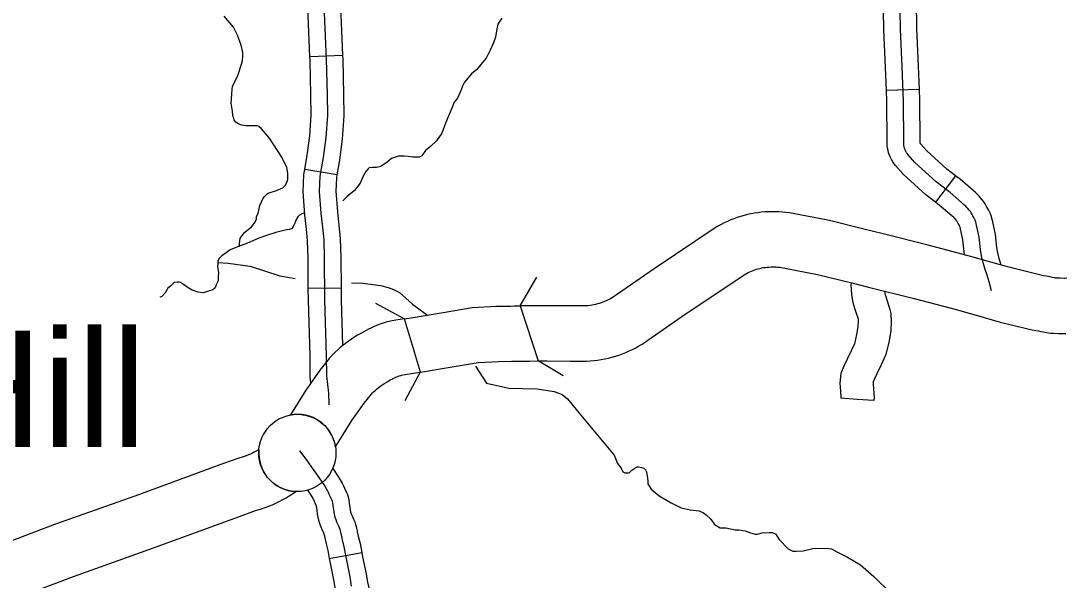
# Model space of a CAD drawing. Extents: x 1720274 to 1751788, y 372074 to 391887.
# Drawn here: x 1730713 to 1731462, y 376192 to 376592 of the extents above; entities that cross this region are included whole.
import ezdxf

# ---------------------------------------------------------------- set-up
doc = ezdxf.new("R2010")
doc.units = 0
for name, color, linetype in [('Level 10', 7, 'Continuous'), ('Level 24', 7, 'Continuous'), ('Level 32', 7, 'Continuous'), ('Level 35', 7, 'Continuous'), ('Level 37', 7, 'Continuous'), ('Level 46', 7, 'Continuous')]:
    doc.layers.add(name, color=color, linetype=linetype)

msp = doc.modelspace()

# ---------------------------------------------------------------- linework, layer by layer
at = {"layer": 'Level 10'}
for p, q in [((1731071.16, 376388), (1731083.97, 376348.59)), ((1730999.75, 376340.62), (1730988.32, 376378.79))]:
    msp.add_line(p, q, dxfattribs=at)
for points in [[(1731330.27, 376439.86), (1731318.41, 376442.83), (1731292.71, 376449.21), (1731266.52, 376454.23), (1731264.05, 376454.63), (1731261.55, 376454.96), (1731259.04, 376455.21), (1731256.52, 376455.38), (1731253.99, 376455.47), (1731251.47, 376455.48), (1731248.95, 376455.41), (1731246.43, 376455.26), (1731243.91, 376455.04), (1731241.41, 376454.73), (1731238.91, 376454.35), (1731236.43, 376453.89), (1731233.96, 376453.35), (1731231.51, 376452.74), (1731229.08, 376452.05), (1731226.68, 376451.28), (1731224.3, 376450.44), (1731221.95, 376449.53), (1731219.62, 376448.54), (1731217.33, 376447.48), (1731215.08, 376446.35), (1731212.32, 376444.85), (1731167.16, 376414.66), (1731140.17, 376395.97), (1731138.8, 376395.03), (1731137.66, 376394.29), (1731136.49, 376393.59), (1731135.31, 376392.93), (1731134.1, 376392.31), (1731132.87, 376391.73), (1731131.62, 376391.19), (1731130.36, 376390.69), (1731129.09, 376390.23), (1731127.8, 376389.81), (1731126.49, 376389.43), (1731125.18, 376389.09), (1731123.85, 376388.8), (1731122.52, 376388.55), (1731121.18, 376388.34), (1731119.83, 376388.18), (1731118.48, 376388.06), (1731117.12, 376387.98), (1731115.69, 376387.95), (1731107.12, 376387.95), (1731090.42, 376388.14), (1731077.64, 376388.03), (1731071.16, 376388)], [(1731414.23, 376417.74), (1731394.77, 376423.22), (1731363.37, 376431.56), (1731330.27, 376439.86)], [(1731083.97, 376348.59), (1731090.37, 376348.64), (1731106.89, 376348.45), (1731116.16, 376348.45), (1731118.72, 376348.51), (1731121.34, 376348.66), (1731123.96, 376348.89), (1731126.57, 376349.21), (1731129.17, 376349.61), (1731131.75, 376350.09), (1731134.32, 376350.66), (1731136.87, 376351.31), (1731139.39, 376352.04), (1731141.89, 376352.85), (1731144.37, 376353.75), (1731146.81, 376354.72), (1731149.22, 376355.77), (1731151.6, 376356.89), (1731153.93, 376358.1), (1731156.23, 376359.37), (1731158.49, 376360.72), (1731160.7, 376362.15), (1731162.62, 376363.47), (1731189.39, 376382.01), (1731232.74, 376410.99), (1731233.33, 376411.31), (1731234.49, 376411.89), (1731235.66, 376412.43), (1731236.84, 376412.94), (1731238.04, 376413.41), (1731239.26, 376413.83), (1731240.49, 376414.23), (1731241.73, 376414.58), (1731242.98, 376414.89), (1731244.23, 376415.17), (1731245.5, 376415.4), (1731246.78, 376415.6), (1731248.05, 376415.75), (1731249.34, 376415.87), (1731250.62, 376415.94), (1731251.91, 376415.98), (1731253.2, 376415.97), (1731254.49, 376415.92), (1731255.77, 376415.84), (1731257.05, 376415.71), (1731258.33, 376415.54), (1731259.63, 376415.33), (1731284.23, 376410.62), (1731308.85, 376404.5), (1731320.66, 376401.54)], [(1731462.88, 376407.79), (1731461.26, 376407.72), (1731460.79, 376407.72), (1731458.09, 376407.82), (1731457.13, 376407.78), (1731455.9, 376407.85), (1731455, 376407.92), (1731454.35, 376408), (1731453.75, 376408.11), (1731452.31, 376408.43), (1731450.54, 376408.78), (1731448.23, 376409.28), (1731446.07, 376409.65), (1731424.99, 376414.71), (1731414.23, 376417.74)], [(1731320.66, 376401.54), (1731353.5, 376393.31), (1731384.35, 376385.11), (1731403.54, 376379.72)], [(1730988.32, 376378.79), (1730992.98, 376379.54), (1731015.9, 376383.37), (1731036.78, 376386.81), (1731054.19, 376387.78), (1731064.27, 376387.94)], [(1731064.27, 376387.94), (1731066.73, 376387.98), (1731071.16, 376388)], [(1730988.32, 376378.79), (1730982.14, 376377.81), (1730978.19, 376377.11), (1730975.27, 376376.41), (1730971.39, 376375.25), (1730968.63, 376374.14), (1730966.06, 376373.09), (1730964.17, 376372.18), (1730962.43, 376371.35), (1730960.73, 376370.47), (1730958.62, 376369.32), (1730956.57, 376368.12), (1730954.56, 376366.98), (1730952.8, 376365.94), (1730950.24, 376364.29), (1730947.84, 376362.62), (1730945.99, 376361.17), (1730944.44, 376359.92), (1730942.25, 376358.15), (1730940.71, 376356.71), (1730938.42, 376354.7), (1730936.33, 376352.51), (1730934.39, 376350.35), (1730927.71, 376342), (1730918.28, 376328.65)], [(1731403.54, 376379.72), (1731415.02, 376376.48), (1731438.04, 376370.96), (1731440.64, 376370.5), (1731442.58, 376370.08), (1731444.23, 376369.76), (1731445.79, 376369.42), (1731448.27, 376368.95), (1731451.04, 376368.61), (1731453.31, 376368.43), (1731456.83, 376368.24), (1731458.12, 376368.29), (1731460.09, 376368.22), (1731462.12, 376368.22)], [(1731064.91, 376348.45), (1731067.15, 376348.48), (1731077.91, 376348.53), (1731083.97, 376348.59)], [(1730999.75, 376340.62), (1731022.37, 376344.4), (1731041.1, 376347.49), (1731055.6, 376348.29), (1731064.91, 376348.45)], [(1730950.55, 376305.87), (1730959.29, 376318.25), (1730964.54, 376324.8), (1730965.31, 376325.67), (1730965.77, 376326.15), (1730967.26, 376327.45), (1730968.2, 376328.34), (1730969.22, 376329.16), (1730970.56, 376330.24), (1730971.33, 376330.84), (1730972.26, 376331.49), (1730973.56, 376332.33), (1730974.26, 376332.75), (1730976.27, 376333.88), (1730978.12, 376334.96), (1730979.28, 376335.6), (1730980, 376335.97), (1730981.22, 376336.55), (1730982.07, 376336.96), (1730983.46, 376337.52), (1730984.47, 376337.93), (1730985.57, 376338.26), (1730986.24, 376338.42), (1730988.65, 376338.85), (1730999.35, 376340.55), (1730999.75, 376340.62)], [(1730918.28, 376328.65), (1730917.64, 376327.69), (1730906.6, 376309.93)], [(1730938.87, 376287.03), (1730950.55, 376305.87)], [(1730884, 376285.03), (1730883.46, 376284.71), (1730882.1, 376283.94), (1730880.71, 376283.21), (1730879.31, 376282.52), (1730877.88, 376281.87), (1730876.44, 376281.27), (1730874.98, 376280.71), (1730873.5, 376280.2), (1730872.01, 376279.73), (1730869.58, 376279.04), (1730858.56, 376275.11), (1730795.05, 376251.89), (1730737.54, 376231.42), (1730706.22, 376219.51)], [(1730720.02, 376182.5), (1730751.18, 376194.35), (1730808.45, 376214.73), (1730871.98, 376237.96), (1730881.6, 376241.39), (1730883.32, 376241.88), (1730885.94, 376242.7), (1730888.53, 376243.61), (1730891.1, 376244.59), (1730893.63, 376245.65), (1730896.14, 376246.78), (1730898.6, 376247.99), (1730901.04, 376249.27), (1730903.43, 376250.62), (1730905.78, 376252.04), (1730908.08, 376253.54), (1730910.35, 376255.1)]]:
    msp.add_lwpolyline(points, dxfattribs=at)
for start, end in [(8.95793, 100.31651), (175.21311, 267.5031)]:
    msp.add_arc((1730911.55, 376282.73), 27.65, start, end, dxfattribs=at)
at = {"layer": 'Level 24'}
msp.add_circle((1730911.55, 376282.73), 27.65, dxfattribs=at)
at = {"layer": 'Level 32'}
for p, q in [((1730944.19, 376567.37), (1730920.51, 376566.37)), ((1731357.19, 376543.08), (1731333.51, 376542.16)), ((1730940.13, 376481.77), (1730916.77, 376485.78)), ((1731382.94, 376481.2), (1731368.58, 376462.35)), ((1730943.05, 376400.62), (1730919.35, 376400.49)), ((1730934.4, 376207.04), (1730957.7, 376211.43))]:
    msp.add_line(p, q, dxfattribs=at)
for points in [[(1730920.51, 376566.37), (1730918.26, 376619.82), (1730918.71, 376650.41)], [(1730944.19, 376567.37), (1730941.97, 376620.15), (1730942.4, 376650.07)], [(1731408.88, 376398.73), (1731407.14, 376405.22), (1731405.47, 376410.82), (1731404.6, 376413.47), (1731402.87, 376418.77), (1731401.65, 376423.76), (1731400.94, 376428.34), (1731399.87, 376437.31), (1731398.11, 376445.75), (1731397.87, 376446.9), (1731397.47, 376448.17), (1731397.02, 376449.43), (1731396.59, 376450.36), (1731396.07, 376451.4), (1731395.52, 376452.44), (1731394.93, 376453.58), (1731394.31, 376454.66), (1731393.65, 376455.59), (1731392.89, 376456.63), (1731391.85, 376457.81), (1731391.19, 376458.57), (1731390.46, 376459.34), (1731389.49, 376460.17), (1731379.11, 376469.22), (1731369.24, 376476.74), (1731353.99, 376490.65), (1731349.08, 376496.28), (1731348.51, 376496.98), (1731347.99, 376497.72), (1731347.53, 376498.5), (1731347.11, 376499.3), (1731346.76, 376500.14), (1731346.47, 376500.99), (1731346.23, 376501.87), (1731346.06, 376502.75), (1731345.95, 376503.65), (1731345.91, 376504.56), (1731345.92, 376505.46), (1731345.65, 376534.94), (1731344.71, 376559.18), (1731343.51, 376586.21), (1731342.73, 376638.38)], [(1731333.51, 376542.16), (1731332.87, 376558.69), (1731331.67, 376585.86), (1731331.07, 376625.82)], [(1731357.19, 376543.08), (1731356.55, 376559.67), (1731355.36, 376586.56), (1731354.76, 376626.18)], [(1730934.42, 376317.26), (1730934.12, 376325.47), (1730932.53, 376337.9), (1730932.48, 376352.43), (1730931.25, 376392.27), (1730931.08, 376422.45), (1730930.64, 376435.56), (1730929.78, 376444.26), (1730928.7, 376454.34), (1730927.5, 376469.98), (1730927.95, 376480.86), (1730930.25, 376494.24), (1730932.19, 376508.69), (1730933.25, 376524.44), (1730933.01, 376539.28), (1730932.45, 376564.63), (1730930.11, 376619.99)], [(1730916.77, 376485.78), (1730918.53, 376496.03), (1730920.39, 376509.87), (1730921.39, 376524.74), (1730921.16, 376539.06), (1730920.6, 376564.25), (1730920.51, 376566.37)], [(1730940.13, 376481.77), (1730941.97, 376492.45), (1730943.98, 376507.5), (1730945.11, 376524.14), (1730944.85, 376539.51), (1730944.29, 376565.01), (1730944.19, 376567.37)], [(1731382.94, 376481.2), (1731376.84, 376485.85), (1731362.47, 376498.95), (1731358.15, 376503.91), (1731357.97, 376504.13), (1731357.93, 376504.19), (1731357.89, 376504.25), (1731357.86, 376504.32), (1731357.83, 376504.38), (1731357.81, 376504.45), (1731357.79, 376504.52), (1731357.77, 376504.6), (1731357.76, 376504.67), (1731357.76, 376504.75), (1731357.77, 376505.4), (1731357.5, 376535.23), (1731357.19, 376543.08)], [(1731368.58, 376462.35), (1731361.65, 376467.64), (1731345.5, 376482.35), (1731340.01, 376488.65), (1731339.05, 376489.83), (1731338.05, 376491.26), (1731337.16, 376492.74), (1731336.37, 376494.29), (1731335.69, 376495.89), (1731335.13, 376497.53), (1731334.68, 376499.21), (1731334.35, 376500.91), (1731334.14, 376502.63), (1731334.05, 376504.37), (1731334.07, 376505.52), (1731333.8, 376534.66), (1731333.51, 376542.16)], [(1730919.35, 376400.49), (1730919.23, 376422.22), (1730918.81, 376434.78), (1730918, 376443.05), (1730916.9, 376453.25), (1730915.63, 376469.77), (1730916.15, 376482.11), (1730916.77, 376485.78)], [(1730943.05, 376400.62), (1730942.93, 376422.68), (1730942.47, 376436.34), (1730941.57, 376445.48), (1730940.5, 376455.43), (1730939.36, 376470.18), (1730939.76, 376479.6), (1730940.13, 376481.77)], [(1731415.82, 376417.29), (1731414.27, 376422.02), (1731413.28, 376426.08), (1731412.68, 376429.95), (1731411.57, 376439.22), (1731409.71, 376448.19), (1731409.35, 376449.89), (1731408.71, 376451.96), (1731407.99, 376453.93), (1731407.28, 376455.48), (1731406.6, 376456.83), (1731406.01, 376457.94), (1731405.33, 376459.27), (1731404.3, 376461.05), (1731403.27, 376462.5), (1731402.13, 376464.06), (1731400.77, 376465.61), (1731399.96, 376466.54), (1731398.64, 376467.93), (1731397.25, 376469.13), (1731386.61, 376478.41), (1731382.94, 376481.2)], [(1731389.52, 376424.61), (1731389.19, 376426.73), (1731388.16, 376435.4), (1731386.52, 376443.32), (1731386.39, 376443.9), (1731386.24, 376444.39), (1731386.05, 376444.92), (1731385.9, 376445.24), (1731385.54, 376445.96), (1731385.02, 376446.94), (1731384.53, 376447.89), (1731384.31, 376448.26), (1731384.02, 376448.68), (1731383.64, 376449.2), (1731382.93, 376450.01), (1731382.41, 376450.6), (1731382.28, 376450.74), (1731381.73, 376451.22), (1731371.62, 376460.03), (1731368.58, 376462.35)], [(1730921.23, 376332.82), (1730920.68, 376337.13), (1730920.63, 376352.23), (1730919.4, 376392.05), (1730919.35, 376400.49)], [(1730944.11, 376359.69), (1730943.1, 376392.48), (1730943.05, 376400.62)], [(1730913, 376284.23), (1730916.2, 376280.22), (1730917.89, 376278.07), (1730922.83, 376270.97), (1730925.26, 376267.52), (1730931.14, 376258.93), (1730932.08, 376257.36), (1730932.7, 376256.34), (1730933.17, 376255.51), (1730933.61, 376254.65), (1730934.35, 376252.81), (1730935.92, 376249.39), (1730936.19, 376248.81), (1730936.35, 376248.22), (1730936.74, 376246.65), (1730937.17, 376243.35), (1730937.56, 376240.53), (1730937.8, 376239), (1730938.07, 376237.82), (1730938.43, 376236.72), (1730938.98, 376235.08), (1730939.68, 376233.39), (1730941.17, 376230.17), (1730941.52, 376229.31), (1730941.88, 376228.17), (1730942.19, 376227), (1730942.42, 376226.09), (1730942.7, 376224.88), (1730942.82, 376224.09), (1730943.64, 376220.48), (1730944.89, 376215.39), (1730946.66, 376206.01), (1730949.09, 376194.09), (1730950.15, 376187.42)], [(1730936.85, 376271.56), (1730941.12, 376265.32), (1730942.21, 376263.51), (1730942.9, 376262.38), (1730943.63, 376261.1), (1730944.42, 376259.53), (1730945.23, 376257.5), (1730946.67, 376254.37), (1730947.37, 376252.87), (1730947.82, 376251.18), (1730948.4, 376248.86), (1730948.92, 376244.94), (1730949.29, 376242.24), (1730949.44, 376241.25), (1730949.5, 376240.98), (1730949.69, 376240.41), (1730950.08, 376239.24), (1730950.53, 376238.17), (1730952.04, 376234.91), (1730952.69, 376233.31), (1730953.26, 376231.45), (1730953.65, 376230.02), (1730953.94, 376228.89), (1730954.35, 376227.06), (1730954.47, 376226.29), (1730955.17, 376223.22), (1730956.48, 376217.9), (1730957.7, 376211.43)], [(1730918.76, 376256.03), (1730921.16, 376252.53), (1730921.95, 376251.21), (1730922.51, 376250.29), (1730922.72, 376249.92), (1730922.8, 376249.77), (1730923.47, 376248.11), (1730924.99, 376244.8), (1730925.08, 376244.44), (1730925.43, 376241.77), (1730925.84, 376238.81), (1730926.16, 376236.75), (1730926.64, 376234.66), (1730927.16, 376233.04), (1730927.87, 376230.91), (1730928.83, 376228.61), (1730930.3, 376225.44), (1730930.36, 376225.31), (1730930.49, 376224.89), (1730930.73, 376223.98), (1730930.91, 376223.29), (1730931.04, 376222.69), (1730931.16, 376221.89), (1730932.11, 376217.75), (1730933.31, 376212.87), (1730934.4, 376207.04)], [(1730934.4, 376207.04), (1730935.03, 376203.73), (1730937.42, 376191.97), (1730938.54, 376184.97), (1730940.98, 376175.71), (1730944.57, 376161.47), (1730948.92, 376145.82), (1730949.85, 376142.25), (1730950.2, 376140.61), (1730950.63, 376138.76), (1730951, 376137.08), (1730951.26, 376135.64), (1730951.44, 376133.81), (1730951.48, 376132.37), (1730951.62, 376129.8), (1730952.05, 376126.16), (1730952.23, 376125.35)], [(1730957.7, 376211.43), (1730958.29, 376208.29), (1730960.75, 376196.2), (1730961.76, 376189.87), (1730963.93, 376181.63), (1730967.48, 376167.55), (1730971.81, 376151.98), (1730972.92, 376147.69), (1730973.33, 376145.78), (1730973.75, 376143.97), (1730974.25, 376141.67), (1730974.75, 376138.91), (1730975.1, 376135.36), (1730975.16, 376133.36), (1730975.24, 376131.84), (1730975.45, 376130.1), (1730975.39, 376130.39)]]:
    msp.add_lwpolyline(points, dxfattribs=at)
at = {"layer": 'Level 35'}
for points in [[(1730869.84, 376430.38), (1730870.52, 376436.49), (1730873.57, 376440.56), (1730878.65, 376444.63), (1730881.37, 376448.02), (1730882.38, 376450.4), (1730882.38, 376452.09), (1730883.4, 376454.13), (1730884.08, 376457.86), (1730884.76, 376459.9), (1730885.77, 376462.61), (1730886.79, 376464.65), (1730887.81, 376466), (1730889.5, 376467.7), (1730890.52, 376468.72), (1730896.62, 376470.75), (1730901.03, 376472.45), (1730902.72, 376474.15), (1730903.74, 376475.84), (1730904.75, 376478.56), (1730904.75, 376480.59), (1730904.75, 376482.97), (1730904.08, 376487.04), (1730900.35, 376494.5), (1730891.53, 376508.07), (1730885.77, 376514.86), (1730883.83, 376516.39), (1730882.67, 376517.03), (1730880.23, 376517.03), (1730877.47, 376517.03), (1730874.61, 376517.03), (1730871.86, 376517.35), (1730870.37, 376517.88), (1730868.89, 376518.73), (1730867.51, 376519.58), (1730866.34, 376521.06), (1730865.92, 376522.23), (1730865.39, 376524.24), (1730864.97, 376527.43), (1730864.23, 376533.26), (1730864.76, 376543.02), (1730865.07, 376545.25), (1730868.57, 376552.36), (1730872.07, 376562.65), (1730872.39, 376566.15), (1730872.39, 376569.55), (1730871.22, 376574.64), (1730868.68, 376581.96), (1730865.82, 376587.69), (1730859.03, 376595.54)], [(1731058.1, 376594.02), (1731055.19, 376589.76), (1731054.4, 376586.39), (1731053.39, 376580.56), (1731052.16, 376576.29), (1731049.58, 376571.13), (1731046.78, 376565.3), (1731043.98, 376562.05), (1731040.17, 376557.22), (1731036.25, 376554.08), (1731031.32, 376548.25), (1731029.86, 376545.45), (1731028.96, 376542.75), (1731027.96, 376540.51), (1731026.16, 376536.7), (1731023.92, 376533.89), (1731022.13, 376529.52), (1731017.76, 376518.75), (1731014.96, 376511.68), (1731011.26, 376506.3), (1731007, 376502.26), (1731003.3, 376499.34), (1731000.72, 376495.53), (1730998.93, 376494.41), (1730997.36, 376494.41), (1730994.22, 376494.41), (1730990.97, 376494.97), (1730988.06, 376495.19), (1730983.92, 376495.19), (1730978.98, 376493.51), (1730975.96, 376491.04), (1730971.36, 376487.9), (1730968.34, 376487.11), (1730965.31, 376487.11), (1730963.07, 376486.78), (1730962.17, 376486.22), (1730960.61, 376484.31), (1730958.7, 376480.94), (1730956.57, 376476.01), (1730952.43, 376470.74), (1730946.93, 376466.14), (1730944.22, 376463.24)], [(1730916.12, 376454.47), (1730914.66, 376453.91), (1730913.09, 376453.01), (1730911.97, 376451.78), (1730910.63, 376449.98), (1730909.95, 376447.74), (1730908.61, 376444.94), (1730907.49, 376443.37), (1730905.92, 376442.8), (1730903.79, 376442.58), (1730896.17, 376440.56), (1730889.45, 376438.54), (1730883.84, 376436.41), (1730875.89, 376433.05), (1730868.71, 376430.24), (1730863.34, 376428.11), (1730860.42, 376425.98), (1730857.51, 376423.85), (1730855.6, 376422.05), (1730854.59, 376420.26), (1730854.48, 376418.57), (1730854.26, 376415.99), (1730854.93, 376411.96)], [(1730854.66, 376419), (1730862, 376418.65), (1730877.72, 376416.55), (1730899.02, 376409.56), (1730909.91, 376407.53)], [(1730854.93, 376411.96), (1730854.82, 376409.26), (1730854.82, 376406.01), (1730853.47, 376403.09), (1730852.58, 376401.07), (1730850.9, 376399.62), (1730847.98, 376398.61), (1730844.06, 376397.49), (1730840.47, 376397.93), (1730836.22, 376399.17), (1730832.63, 376401.52), (1730830.05, 376403.43), (1730827.92, 376404.66), (1730826.91, 376405), (1730825.57, 376405), (1730823.33, 376404.66), (1730822.1, 376403.54), (1730820.64, 376402.2), (1730818.85, 376400.63), (1730816.72, 376397.26), (1730814.36, 376394.68), (1730813.11, 376394.21)], [(1730950.37, 376404.51), (1730958.4, 376404.31), (1730970.98, 376402.57), (1730976.57, 376401.17), (1730980.41, 376399.77), (1730984.6, 376397.67), (1730994.03, 376389.28), (1731003.11, 376382.64), (1731004.33, 376381.88)], [(1731039.24, 376344.84), (1731047.02, 376332.78), (1731063.08, 376329.05), (1731083.34, 376328.7), (1731095.56, 376326.61), (1731101.15, 376324.51), (1731104.99, 376321.36), (1731112.33, 376312.62), (1731127.7, 376294.09), (1731138.53, 376281.15), (1731140.97, 376275.21), (1731143.42, 376271.71), (1731144.81, 376269.27), (1731146.21, 376268.57), (1731147.61, 376268.57), (1731149.35, 376268.57), (1731151.1, 376270.32), (1731153.2, 376271.71), (1731154.94, 376272.76), (1731155.99, 376272.76), (1731158.09, 376272.41), (1731159.83, 376271.71), (1731160.88, 376270.66), (1731161.58, 376269.27), (1731162.28, 376264.72), (1731162.63, 376262.62), (1731162.63, 376260.53), (1731165.07, 376256.68), (1731170.66, 376252.13), (1731179.39, 376246.89), (1731186.38, 376243.39), (1731193.02, 376242), (1731199.3, 376241.3), (1731202.45, 376239.9), (1731204.54, 376238.15), (1731207.69, 376235.35), (1731210.48, 376231.51), (1731214.32, 376229.06), (1731218.51, 376229.06), (1731225.15, 376227.66), (1731227.93, 376227.63), (1731232.25, 376227.05), (1731236.17, 376225.47), (1731239.51, 376224.49), (1731240.88, 376224.49), (1731244.61, 376225.47), (1731249.51, 376225.67), (1731251.67, 376225.67), (1731254.03, 376224.69), (1731255.01, 376223.31), (1731256.58, 376220.76), (1731263.25, 376214.08), (1731266.59, 376212.31), (1731268.94, 376212.31), (1731273.85, 376212.51), (1731280.91, 376214.28), (1731287.78, 376214.47), (1731292.1, 376214.28), (1731294.06, 376214.08), (1731297.98, 376211.92), (1731305.64, 376207.99), (1731314.86, 376202.69), (1731324.47, 376194.24), (1731336.84, 376182.06)]]:
    msp.add_lwpolyline(points, dxfattribs=at)
at = {"layer": 'Level 37'}
for points in [[(1731071.16, 376388), (1731082.97, 376408.55)], [(1730967.43, 376389.98), (1730988.32, 376378.79)], [(1731102, 376338.05), (1731083.97, 376348.59)], [(1730999.74, 376340.98), (1730988.55, 376320.09)]]:
    msp.add_lwpolyline(points, dxfattribs=at)
at = {"layer": 'Level 46'}
for points in [[(1731308.26, 376404.65), (1731307.95, 376403.18), (1731308.43, 376396.15), (1731309.18, 376391.68), (1731309.77, 376389.49), (1731311.38, 376384.35), (1731313.19, 376378.86), (1731313.29, 376376.91), (1731313.04, 376373.09), (1731312.16, 376367.64), (1731310.54, 376360.89), (1731308.29, 376355.76), (1731305.4, 376349.77), (1731303.07, 376344.96), (1731300.97, 376339.73), (1731300.09, 376332.77), (1731300.53, 376326.91), (1731300.89, 376322.42), (1731300.86, 376321.87)], [(1731332.04, 376398.69), (1731332.37, 376396.72), (1731332.54, 376396.09), (1731333.94, 376391.61), (1731335.97, 376385.48), (1731336.75, 376382.46), (1731337.03, 376376.71), (1731336.62, 376370.44), (1731335.42, 376362.97), (1731333.09, 376353.31), (1731329.83, 376345.85), (1731326.73, 376339.45), (1731324.75, 376335.36), (1731324.1, 376333.74), (1731323.91, 376332.17), (1731324.16, 376328.74), (1731324.66, 376322.54), (1731324.5, 376320.2), (1731312.68, 376321.04), (1731300.86, 376321.87)]]:
    msp.add_lwpolyline(points, dxfattribs=at)

# ---------------------------------------------------------------- texts
at = {"layer": 'Level 24'}
msp.add_text('Hill', height=83.424, dxfattribs=at).set_placement((1730648.47, 376286.86))

doc.saveas('drawing.dxf')
